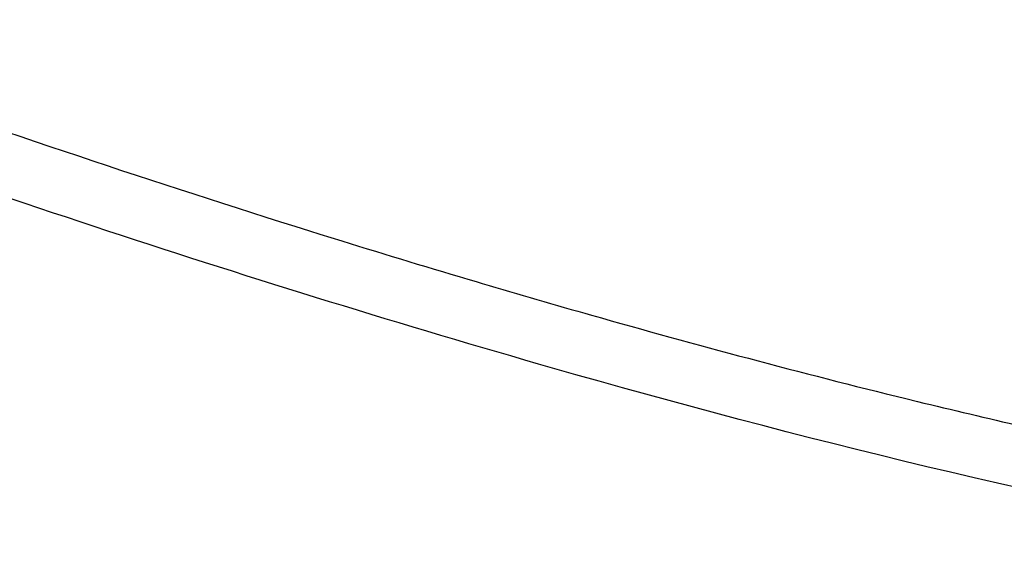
# Model space of a CAD drawing. Header units: millimetres. Extents: x 0 to 420, y 0 to 297.
# Tile 364 of 502: x 350.96 to 354.03, y 185.06 to 186.7. Entities that reach past the tile are written whole.
import ezdxf

# ---------------------------------------------------------------- set-up
doc = ezdxf.new("R2010")
doc.units = ezdxf.units.MM
doc.header["$LTSCALE"] = 23.1
doc.layers.get('0').update_dxf_attribs({"linetype": 'CONTINUOUS'})

msp = doc.modelspace()

# ---------------------------------------------------------------- linework, layer by layer
at = {"color": 7, "linetype": 'CONTINUOUS'}
for p, q in [((351.8606, 186.0376), (351.8935, 186.0273)), ((351.8935, 186.0273), (351.9623, 186.0059)), ((352.3817, 185.8788), (352.4007, 185.8733)), ((352.3817, 185.8788), (352.4008, 185.8732)), ((353.725, 185.5137), (353.761, 185.5049))]:
    msp.add_line(p, q, dxfattribs=at)
msp.add_arc((362.4934, 219.9969), 35.585, 252.78602, 253.49148, dxfattribs=at)
for points, knots in [([(349.9239, 186.6966), (350.0895, 186.6361), (350.7312, 186.4053), (351.378, 186.1886), (351.8606, 186.0376)], [0, 0, 0, 0, 0.258467, 1, 1, 1, 1]), ([(354.9746, 185.0557), (354.1806, 185.1937), (352.4533, 185.6208), (350.7678, 186.1818), (349.8572, 186.5143)], [0, 0, 0, 0, 0.45396, 1, 1, 1, 1]), ([(352.4008, 185.8732), (352.5146, 185.8395), (352.954, 185.7122), (353.3961, 185.5943), (353.725, 185.5137)], [0, 0, 0, 0, 0.259555, 1, 1, 1, 1]), ([(353.761, 185.5049), (353.8701, 185.4783), (354.2859, 185.3801), (354.7046, 185.2937), (355.0147, 185.2389)], [0, 0, 0, 0, 0.262813, 1, 1, 1, 1])]:
    msp.add_open_spline(points, degree=3, knots=knots, dxfattribs=at)

doc.saveas('drawing.dxf')
